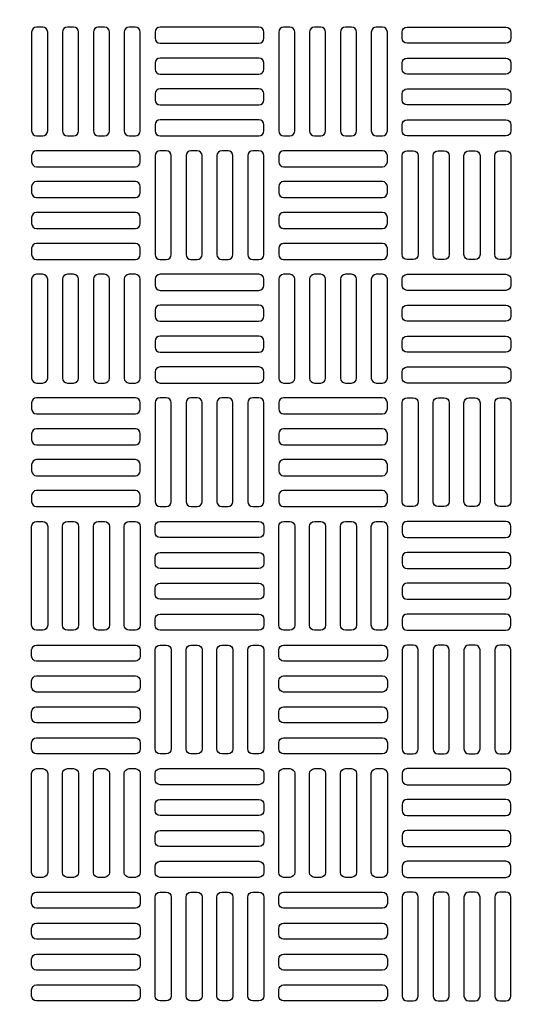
# Model space of a CAD drawing. Extents: x -169 to 2224, y 0 to 2796.
# Tile 493 of 530: x 1871 to 1879, y 1308 to 1324. Entities that reach past the tile are written whole.
import ezdxf

# ---------------------------------------------------------------- set-up
doc = ezdxf.new("R2010")
doc.units = 0
doc.header["$MEASUREMENT"] = 0
doc.linetypes.add('HIDDEN2', pattern=[0.28125, 0.1875, -0.09375])
doc.layers.get('DEFPOINTS').update_dxf_attribs({"linetype": 'CONTINUOUS'})
for name, color, linetype in [('TANK-MANHOLE-COVER-40', 2, 'CONTINUOUS'), ('TANK-MANHOLE-COVER-HATCH-40', 252, 'CONTINUOUS'), ('TANK-SLOPE', 3, 'CONTINUOUS')]:
    doc.layers.add(name, color=color, linetype=linetype)

msp = doc.modelspace()

# ---------------------------------------------------------------- linework, layer by layer
at = {"layer": 'DEFPOINTS', "color": 8, "linetype": 'HIDDEN2', "ltscale": 0.125}
msp.add_circle((1875.78648, 1317.01839), 14, dxfattribs=at)
msp.add_circle((1875.78648, 1317.01839), 14, dxfattribs=at)
at = {"layer": 'DEFPOINTS', "color": 8, "linetype": 'HIDDEN2', "ltscale": 0.5}
msp.add_circle((1875.78648, 1317.01839), 11, dxfattribs=at)
msp.add_circle((1875.78648, 1317.01839), 11, dxfattribs=at)
at = {"layer": 'TANK-MANHOLE-COVER-40', "color": 4, "linetype": 'Continuous'}
msp.add_circle((1875.78572, 1317.01839), 22.63902, dxfattribs=at)
at = {"layer": 'TANK-MANHOLE-COVER-40', "color": 1, "linetype": 'Continuous'}
msp.add_circle((1875.78572, 1317.01839), 22.44094, dxfattribs=at)
at = {"layer": 'TANK-MANHOLE-COVER-40', "color": 2, "linetype": 'Continuous'}
msp.add_circle((1875.78572, 1317.01839), 21.65354, dxfattribs=at)
at = {"layer": 'TANK-MANHOLE-COVER-HATCH-40', "linetype": 'Continuous', "flags": 128}
for points in [[(1871.15973, 1322.05776, 0.41421356), (1871.23847, 1322.1365), (1871.23847, 1323.71131, 0.41421356), (1871.15973, 1323.79005), (1871.06131, 1323.79005, 0.41421356), (1870.98257, 1323.71131), (1870.98257, 1322.1365, 0.41421356), (1871.06131, 1322.05776)], [(1871.65186, 1322.05776, 0.41421356), (1871.7306, 1322.1365), (1871.7306, 1323.71131, 0.41421356), (1871.65186, 1323.79005), (1871.55343, 1323.79005, 0.41421356), (1871.47469, 1323.71131), (1871.47469, 1322.1365, 0.41421356), (1871.55343, 1322.05776)], [(1872.14398, 1322.05776, 0.41421356), (1872.22272, 1322.1365), (1872.22272, 1323.71131, 0.41421356), (1872.14398, 1323.79005), (1872.04556, 1323.79005, 0.41421356), (1871.96682, 1323.71131), (1871.96682, 1322.1365, 0.41421356), (1872.04556, 1322.05776)], [(1872.63611, 1322.05776, 0.41421356), (1872.71485, 1322.1365), (1872.71485, 1323.71131, 0.41421356), (1872.63611, 1323.79005), (1872.53768, 1323.79005, 0.41421356), (1872.45894, 1323.71131), (1872.45894, 1322.1365, 0.41421356), (1872.53768, 1322.05776)], [(1872.95107, 1323.61288, 0.41421356), (1873.02981, 1323.53414), (1874.60461, 1323.53414, 0.41421356), (1874.68335, 1323.61288), (1874.68335, 1323.71131, 0.41421356), (1874.60461, 1323.79005), (1873.02981, 1323.79005, 0.41421356), (1872.95107, 1323.71131)], [(1875.09674, 1322.05776, 0.41421356), (1875.17548, 1322.1365), (1875.17548, 1323.71131, 0.41421356), (1875.09674, 1323.79005), (1874.99831, 1323.79005, 0.41421356), (1874.91957, 1323.71131), (1874.91957, 1322.1365, 0.41421356), (1874.99831, 1322.05776)], [(1875.58887, 1322.05776, 0.41421356), (1875.66761, 1322.1365), (1875.66761, 1323.71131, 0.41421356), (1875.58887, 1323.79005), (1875.49044, 1323.79005, 0.41421356), (1875.4117, 1323.71131), (1875.4117, 1322.1365, 0.41421356), (1875.49044, 1322.05776)], [(1876.08099, 1322.05776, 0.41421356), (1876.15973, 1322.1365), (1876.15973, 1323.71131, 0.41421356), (1876.08099, 1323.79005), (1875.98257, 1323.79005, 0.41421356), (1875.90383, 1323.71131), (1875.90383, 1322.1365, 0.41421356), (1875.98257, 1322.05776)], [(1876.57312, 1322.05776, 0.41421356), (1876.65186, 1322.1365), (1876.65186, 1323.71131, 0.41421356), (1876.57312, 1323.79005), (1876.47469, 1323.79005, 0.41421356), (1876.39595, 1323.71131), (1876.39595, 1322.1365, 0.41421356), (1876.47469, 1322.05776)], [(1878.62036, 1323.61288, -0.41421356), (1878.54162, 1323.53414), (1876.96682, 1323.53414, -0.41421356), (1876.88808, 1323.61288), (1876.88808, 1323.71131, -0.41421356), (1876.96682, 1323.79005), (1878.54162, 1323.79005, -0.41421356), (1878.62036, 1323.71131)], [(1872.95107, 1323.12075, 0.41421356), (1873.02981, 1323.04201), (1874.60461, 1323.04201, 0.41421356), (1874.68335, 1323.12075), (1874.68335, 1323.21918, 0.41421356), (1874.60461, 1323.29792), (1873.02981, 1323.29792, 0.41421356), (1872.95107, 1323.21918)], [(1878.62036, 1323.12075, -0.41421356), (1878.54162, 1323.04201), (1876.96682, 1323.04201, -0.41421356), (1876.88808, 1323.12075), (1876.88808, 1323.21918, -0.41421356), (1876.96682, 1323.29792), (1878.54162, 1323.29792, -0.41421356), (1878.62036, 1323.21918)], [(1872.95107, 1322.62863, 0.41421356), (1873.02981, 1322.54989), (1874.60461, 1322.54989, 0.41421356), (1874.68335, 1322.62863), (1874.68335, 1322.72705, 0.41421356), (1874.60461, 1322.80579), (1873.02981, 1322.80579, 0.41421356), (1872.95107, 1322.72705)], [(1878.62036, 1322.62863, -0.41421356), (1878.54162, 1322.54989), (1876.96682, 1322.54989, -0.41421356), (1876.88808, 1322.62863), (1876.88808, 1322.72705, -0.41421356), (1876.96682, 1322.80579), (1878.54162, 1322.80579, -0.41421356), (1878.62036, 1322.72705)], [(1872.95107, 1322.1365, 0.41421356), (1873.02981, 1322.05776), (1874.60461, 1322.05776, 0.41421356), (1874.68335, 1322.1365), (1874.68335, 1322.23493, 0.41421356), (1874.60461, 1322.31367), (1873.02981, 1322.31367, 0.41421356), (1872.95107, 1322.23493)], [(1878.62036, 1322.1365, -0.41421356), (1878.54162, 1322.05776), (1876.96682, 1322.05776, -0.41421356), (1876.88808, 1322.1365), (1876.88808, 1322.23493, -0.41421356), (1876.96682, 1322.31367), (1878.54162, 1322.31367, -0.41421356), (1878.62036, 1322.23493)], [(1872.71485, 1321.7428, 0.41421356), (1872.63611, 1321.82154), (1871.06131, 1321.82154, 0.41421356), (1870.98257, 1321.7428), (1870.98257, 1321.64438, 0.41421356), (1871.06131, 1321.56564), (1872.63611, 1321.56564, 0.41421356), (1872.71485, 1321.64438)], [(1873.12824, 1320.08926, 0.41421356), (1873.20698, 1320.168), (1873.20698, 1321.7428, 0.41421356), (1873.12824, 1321.82154), (1873.02981, 1321.82154, 0.41421356), (1872.95107, 1321.7428), (1872.95107, 1320.168, 0.41421356), (1873.02981, 1320.08926)], [(1873.62036, 1320.08926, 0.41421356), (1873.6991, 1320.168), (1873.6991, 1321.7428, 0.41421356), (1873.62036, 1321.82154), (1873.52194, 1321.82154, 0.41421356), (1873.4432, 1321.7428), (1873.4432, 1320.168, 0.41421356), (1873.52194, 1320.08926)], [(1874.11249, 1320.08926, 0.41421356), (1874.19123, 1320.168), (1874.19123, 1321.7428, 0.41421356), (1874.11249, 1321.82154), (1874.01406, 1321.82154, 0.41421356), (1873.93532, 1321.7428), (1873.93532, 1320.168, 0.41421356), (1874.01406, 1320.08926)], [(1874.60461, 1320.08926, 0.41421356), (1874.68335, 1320.168), (1874.68335, 1321.7428, 0.41421356), (1874.60461, 1321.82154), (1874.50619, 1321.82154, 0.41421356), (1874.42745, 1321.7428), (1874.42745, 1320.168, 0.41421356), (1874.50619, 1320.08926)], [(1876.65186, 1321.7428, 0.41421356), (1876.57312, 1321.82154), (1874.99831, 1321.82154, 0.41421356), (1874.91957, 1321.7428), (1874.91957, 1321.64438, 0.41421356), (1874.99831, 1321.56564), (1876.57312, 1321.56564, 0.41421356), (1876.65186, 1321.64438)], [(1876.96682, 1320.08926, -0.41421356), (1876.88808, 1320.168), (1876.88808, 1321.7428, -0.41421356), (1876.96682, 1321.82154), (1877.06524, 1321.82154, -0.41421356), (1877.14398, 1321.7428), (1877.14398, 1320.168, -0.41421356), (1877.06524, 1320.08926)], [(1877.45894, 1320.08926, -0.41421356), (1877.3802, 1320.168), (1877.3802, 1321.7428, -0.41421356), (1877.45894, 1321.82154), (1877.55737, 1321.82154, -0.41421356), (1877.63611, 1321.7428), (1877.63611, 1320.168, -0.41421356), (1877.55737, 1320.08926)], [(1877.95107, 1320.08926, -0.41421356), (1877.87233, 1320.168), (1877.87233, 1321.7428, -0.41421356), (1877.95107, 1321.82154), (1878.0495, 1321.82154, -0.41421356), (1878.12824, 1321.7428), (1878.12824, 1320.168, -0.41421356), (1878.0495, 1320.08926)], [(1878.4432, 1320.08926, -0.41421356), (1878.36446, 1320.168), (1878.36446, 1321.7428, -0.41421356), (1878.4432, 1321.82154), (1878.54162, 1321.82154, -0.41421356), (1878.62036, 1321.7428), (1878.62036, 1320.168, -0.41421356), (1878.54162, 1320.08926)], [(1872.71485, 1321.25068, 0.41421356), (1872.63611, 1321.32942), (1871.06131, 1321.32942, 0.41421356), (1870.98257, 1321.25068), (1870.98257, 1321.15225, 0.41421356), (1871.06131, 1321.07351), (1872.63611, 1321.07351, 0.41421356), (1872.71485, 1321.15225)], [(1876.65186, 1321.25068, 0.41421356), (1876.57312, 1321.32942), (1874.99831, 1321.32942, 0.41421356), (1874.91957, 1321.25068), (1874.91957, 1321.15225, 0.41421356), (1874.99831, 1321.07351), (1876.57312, 1321.07351, 0.41421356), (1876.65186, 1321.15225)], [(1872.71485, 1320.75855, 0.41421356), (1872.63611, 1320.83729), (1871.06131, 1320.83729, 0.41421356), (1870.98257, 1320.75855), (1870.98257, 1320.66012, 0.41421356), (1871.06131, 1320.58138), (1872.63611, 1320.58138, 0.41421356), (1872.71485, 1320.66012)], [(1876.65186, 1320.75855, 0.41421356), (1876.57312, 1320.83729), (1874.99831, 1320.83729, 0.41421356), (1874.91957, 1320.75855), (1874.91957, 1320.66012, 0.41421356), (1874.99831, 1320.58138), (1876.57312, 1320.58138, 0.41421356), (1876.65186, 1320.66012)], [(1872.71485, 1320.26642, 0.41421356), (1872.63611, 1320.34516), (1871.06131, 1320.34516, 0.41421356), (1870.98257, 1320.26642), (1870.98257, 1320.168, 0.41421356), (1871.06131, 1320.08926), (1872.63611, 1320.08926, 0.41421356), (1872.71485, 1320.168)], [(1876.65186, 1320.26642, 0.41421356), (1876.57312, 1320.34516), (1874.99831, 1320.34516, 0.41421356), (1874.91957, 1320.26642), (1874.91957, 1320.168, 0.41421356), (1874.99831, 1320.08926), (1876.57312, 1320.08926, 0.41421356), (1876.65186, 1320.168)], [(1871.15973, 1318.12075, 0.41421356), (1871.23847, 1318.19949), (1871.23847, 1319.7743, 0.41421356), (1871.15973, 1319.85304), (1871.06131, 1319.85304, 0.41421356), (1870.98257, 1319.7743), (1870.98257, 1318.19949, 0.41421356), (1871.06131, 1318.12075)], [(1871.65186, 1318.12075, 0.41421356), (1871.7306, 1318.19949), (1871.7306, 1319.7743, 0.41421356), (1871.65186, 1319.85304), (1871.55343, 1319.85304, 0.41421356), (1871.47469, 1319.7743), (1871.47469, 1318.19949, 0.41421356), (1871.55343, 1318.12075)], [(1872.14398, 1318.12075, 0.41421356), (1872.22272, 1318.19949), (1872.22272, 1319.7743, 0.41421356), (1872.14398, 1319.85304), (1872.04556, 1319.85304, 0.41421356), (1871.96682, 1319.7743), (1871.96682, 1318.19949, 0.41421356), (1872.04556, 1318.12075)], [(1872.63611, 1318.12075, 0.41421356), (1872.71485, 1318.19949), (1872.71485, 1319.7743, 0.41421356), (1872.63611, 1319.85304), (1872.53768, 1319.85304, 0.41421356), (1872.45894, 1319.7743), (1872.45894, 1318.19949, 0.41421356), (1872.53768, 1318.12075)], [(1872.95107, 1319.67587, 0.41421356), (1873.02981, 1319.59713), (1874.60461, 1319.59713, 0.41421356), (1874.68335, 1319.67587), (1874.68335, 1319.7743, 0.41421356), (1874.60461, 1319.85304), (1873.02981, 1319.85304, 0.41421356), (1872.95107, 1319.7743)], [(1875.09674, 1318.12075, 0.41421356), (1875.17548, 1318.19949), (1875.17548, 1319.7743, 0.41421356), (1875.09674, 1319.85304), (1874.99831, 1319.85304, 0.41421356), (1874.91957, 1319.7743), (1874.91957, 1318.19949, 0.41421356), (1874.99831, 1318.12075)], [(1875.58887, 1318.12075, 0.41421356), (1875.66761, 1318.19949), (1875.66761, 1319.7743, 0.41421356), (1875.58887, 1319.85304), (1875.49044, 1319.85304, 0.41421356), (1875.4117, 1319.7743), (1875.4117, 1318.19949, 0.41421356), (1875.49044, 1318.12075)], [(1876.08099, 1318.12075, 0.41421356), (1876.15973, 1318.19949), (1876.15973, 1319.7743, 0.41421356), (1876.08099, 1319.85304), (1875.98257, 1319.85304, 0.41421356), (1875.90383, 1319.7743), (1875.90383, 1318.19949, 0.41421356), (1875.98257, 1318.12075)], [(1876.57312, 1318.12075, 0.41421356), (1876.65186, 1318.19949), (1876.65186, 1319.7743, 0.41421356), (1876.57312, 1319.85304), (1876.47469, 1319.85304, 0.41421356), (1876.39595, 1319.7743), (1876.39595, 1318.19949, 0.41421356), (1876.47469, 1318.12075)], [(1878.62036, 1319.67587, -0.41421356), (1878.54162, 1319.59713), (1876.96682, 1319.59713, -0.41421356), (1876.88808, 1319.67587), (1876.88808, 1319.7743, -0.41421356), (1876.96682, 1319.85304), (1878.54162, 1319.85304, -0.41421356), (1878.62036, 1319.7743)], [(1872.95107, 1319.18375, 0.41421356), (1873.02981, 1319.10501), (1874.60461, 1319.10501, 0.41421356), (1874.68335, 1319.18375), (1874.68335, 1319.28217, 0.41421356), (1874.60461, 1319.36091), (1873.02981, 1319.36091, 0.41421356), (1872.95107, 1319.28217)], [(1878.62036, 1319.18375, -0.41421356), (1878.54162, 1319.10501), (1876.96682, 1319.10501, -0.41421356), (1876.88808, 1319.18375), (1876.88808, 1319.28217, -0.41421356), (1876.96682, 1319.36091), (1878.54162, 1319.36091, -0.41421356), (1878.62036, 1319.28217)], [(1872.95107, 1318.69162, 0.41421356), (1873.02981, 1318.61288), (1874.60461, 1318.61288, 0.41421356), (1874.68335, 1318.69162), (1874.68335, 1318.79005, 0.41421356), (1874.60461, 1318.86879), (1873.02981, 1318.86879, 0.41421356), (1872.95107, 1318.79005)], [(1878.62036, 1318.69162, -0.41421356), (1878.54162, 1318.61288), (1876.96682, 1318.61288, -0.41421356), (1876.88808, 1318.69162), (1876.88808, 1318.79005, -0.41421356), (1876.96682, 1318.86879), (1878.54162, 1318.86879, -0.41421356), (1878.62036, 1318.79005)], [(1872.95107, 1318.19949, 0.41421356), (1873.02981, 1318.12075), (1874.60461, 1318.12075, 0.41421356), (1874.68335, 1318.19949), (1874.68335, 1318.29792, 0.41421356), (1874.60461, 1318.37666), (1873.02981, 1318.37666, 0.41421356), (1872.95107, 1318.29792)], [(1878.62036, 1318.19949, -0.41421356), (1878.54162, 1318.12075), (1876.96682, 1318.12075, -0.41421356), (1876.88808, 1318.19949), (1876.88808, 1318.29792, -0.41421356), (1876.96682, 1318.37666), (1878.54162, 1318.37666, -0.41421356), (1878.62036, 1318.29792)], [(1872.71485, 1317.80579, 0.41421356), (1872.63611, 1317.88453), (1871.06131, 1317.88453, 0.41421356), (1870.98257, 1317.80579), (1870.98257, 1317.70737, 0.41421356), (1871.06131, 1317.62863), (1872.63611, 1317.62863, 0.41421356), (1872.71485, 1317.70737)], [(1873.12824, 1316.15225, 0.41421356), (1873.20698, 1316.23099), (1873.20698, 1317.80579, 0.41421356), (1873.12824, 1317.88453), (1873.02981, 1317.88453, 0.41421356), (1872.95107, 1317.80579), (1872.95107, 1316.23099, 0.41421356), (1873.02981, 1316.15225)], [(1873.62036, 1316.15225, 0.41421356), (1873.6991, 1316.23099), (1873.6991, 1317.80579, 0.41421356), (1873.62036, 1317.88453), (1873.52194, 1317.88453, 0.41421356), (1873.4432, 1317.80579), (1873.4432, 1316.23099, 0.41421356), (1873.52194, 1316.15225)], [(1874.11249, 1316.15225, 0.41421356), (1874.19123, 1316.23099), (1874.19123, 1317.80579, 0.41421356), (1874.11249, 1317.88453), (1874.01406, 1317.88453, 0.41421356), (1873.93532, 1317.80579), (1873.93532, 1316.23099, 0.41421356), (1874.01406, 1316.15225)], [(1874.60461, 1316.15225, 0.41421356), (1874.68335, 1316.23099), (1874.68335, 1317.80579, 0.41421356), (1874.60461, 1317.88453), (1874.50619, 1317.88453, 0.41421356), (1874.42745, 1317.80579), (1874.42745, 1316.23099, 0.41421356), (1874.50619, 1316.15225)], [(1876.65186, 1317.80579, 0.41421356), (1876.57312, 1317.88453), (1874.99831, 1317.88453, 0.41421356), (1874.91957, 1317.80579), (1874.91957, 1317.70737, 0.41421356), (1874.99831, 1317.62863), (1876.57312, 1317.62863, 0.41421356), (1876.65186, 1317.70737)], [(1876.96682, 1316.15225, -0.41421356), (1876.88808, 1316.23099), (1876.88808, 1317.80579, -0.41421356), (1876.96682, 1317.88453), (1877.06524, 1317.88453, -0.41421356), (1877.14398, 1317.80579), (1877.14398, 1316.23099, -0.41421356), (1877.06524, 1316.15225)], [(1877.45894, 1316.15225, -0.41421356), (1877.3802, 1316.23099), (1877.3802, 1317.80579, -0.41421356), (1877.45894, 1317.88453), (1877.55737, 1317.88453, -0.41421356), (1877.63611, 1317.80579), (1877.63611, 1316.23099, -0.41421356), (1877.55737, 1316.15225)], [(1877.95107, 1316.15225, -0.41421356), (1877.87233, 1316.23099), (1877.87233, 1317.80579, -0.41421356), (1877.95107, 1317.88453), (1878.0495, 1317.88453, -0.41421356), (1878.12824, 1317.80579), (1878.12824, 1316.23099, -0.41421356), (1878.0495, 1316.15225)], [(1878.4432, 1316.15225, -0.41421356), (1878.36446, 1316.23099), (1878.36446, 1317.80579, -0.41421356), (1878.4432, 1317.88453), (1878.54162, 1317.88453, -0.41421356), (1878.62036, 1317.80579), (1878.62036, 1316.23099, -0.41421356), (1878.54162, 1316.15225)], [(1872.71485, 1317.31367, 0.41421356), (1872.63611, 1317.39241), (1871.06131, 1317.39241, 0.41421356), (1870.98257, 1317.31367), (1870.98257, 1317.21524, 0.41421356), (1871.06131, 1317.1365), (1872.63611, 1317.1365, 0.41421356), (1872.71485, 1317.21524)], [(1876.65186, 1317.31367, 0.41421356), (1876.57312, 1317.39241), (1874.99831, 1317.39241, 0.41421356), (1874.91957, 1317.31367), (1874.91957, 1317.21524, 0.41421356), (1874.99831, 1317.1365), (1876.57312, 1317.1365, 0.41421356), (1876.65186, 1317.21524)], [(1872.71485, 1316.82154, 0.41421356), (1872.63611, 1316.90028), (1871.06131, 1316.90028, 0.41421356), (1870.98257, 1316.82154), (1870.98257, 1316.72312, 0.41421356), (1871.06131, 1316.64438), (1872.63611, 1316.64438, 0.41421356), (1872.71485, 1316.72312)], [(1876.65186, 1316.82154, 0.41421356), (1876.57312, 1316.90028), (1874.99831, 1316.90028, 0.41421356), (1874.91957, 1316.82154), (1874.91957, 1316.72312, 0.41421356), (1874.99831, 1316.64438), (1876.57312, 1316.64438, 0.41421356), (1876.65186, 1316.72312)], [(1872.71485, 1316.32942, 0.41421356), (1872.63611, 1316.40816), (1871.06131, 1316.40816, 0.41421356), (1870.98257, 1316.32942), (1870.98257, 1316.23099, 0.41421356), (1871.06131, 1316.15225), (1872.63611, 1316.15225, 0.41421356), (1872.71485, 1316.23099)], [(1876.65186, 1316.32942, 0.41421356), (1876.57312, 1316.40816), (1874.99831, 1316.40816, 0.41421356), (1874.91957, 1316.32942), (1874.91957, 1316.23099, 0.41421356), (1874.99831, 1316.15225), (1876.57312, 1316.15225, 0.41421356), (1876.65186, 1316.23099)], [(1871.15973, 1315.91603, -0.41421356), (1871.23847, 1315.83729), (1871.23847, 1314.26249, -0.41421356), (1871.15973, 1314.18375), (1871.06131, 1314.18375, -0.41421356), (1870.98257, 1314.26249), (1870.98257, 1315.83729, -0.41421356), (1871.06131, 1315.91603)], [(1871.65186, 1315.91603, -0.41421356), (1871.7306, 1315.83729), (1871.7306, 1314.26249, -0.41421356), (1871.65186, 1314.18375), (1871.55343, 1314.18375, -0.41421356), (1871.47469, 1314.26249), (1871.47469, 1315.83729, -0.41421356), (1871.55343, 1315.91603)], [(1872.14398, 1315.91603, -0.41421356), (1872.22272, 1315.83729), (1872.22272, 1314.26249, -0.41421356), (1872.14398, 1314.18375), (1872.04556, 1314.18375, -0.41421356), (1871.96682, 1314.26249), (1871.96682, 1315.83729, -0.41421356), (1872.04556, 1315.91603)], [(1872.63611, 1315.91603, -0.41421356), (1872.71485, 1315.83729), (1872.71485, 1314.26249, -0.41421356), (1872.63611, 1314.18375), (1872.53768, 1314.18375, -0.41421356), (1872.45894, 1314.26249), (1872.45894, 1315.83729, -0.41421356), (1872.53768, 1315.91603)], [(1872.95107, 1315.83729, -0.41421356), (1873.02981, 1315.91603), (1874.60461, 1315.91603, -0.41421356), (1874.68335, 1315.83729), (1874.68335, 1315.73886, -0.41421356), (1874.60461, 1315.66012), (1873.02981, 1315.66012, -0.41421356), (1872.95107, 1315.73886)], [(1875.09674, 1315.91603, -0.41421356), (1875.17548, 1315.83729), (1875.17548, 1314.26249, -0.41421356), (1875.09674, 1314.18375), (1874.99831, 1314.18375, -0.41421356), (1874.91957, 1314.26249), (1874.91957, 1315.83729, -0.41421356), (1874.99831, 1315.91603)], [(1875.58887, 1315.91603, -0.41421356), (1875.66761, 1315.83729), (1875.66761, 1314.26249, -0.41421356), (1875.58887, 1314.18375), (1875.49044, 1314.18375, -0.41421356), (1875.4117, 1314.26249), (1875.4117, 1315.83729, -0.41421356), (1875.49044, 1315.91603)], [(1876.08099, 1315.91603, -0.41421356), (1876.15973, 1315.83729), (1876.15973, 1314.26249, -0.41421356), (1876.08099, 1314.18375), (1875.98257, 1314.18375, -0.41421356), (1875.90383, 1314.26249), (1875.90383, 1315.83729, -0.41421356), (1875.98257, 1315.91603)], [(1876.57312, 1315.91603, -0.41421356), (1876.65186, 1315.83729), (1876.65186, 1314.26249, -0.41421356), (1876.57312, 1314.18375), (1876.47469, 1314.18375, -0.41421356), (1876.39595, 1314.26249), (1876.39595, 1315.83729, -0.41421356), (1876.47469, 1315.91603)], [(1878.62036, 1315.83729, 0.41421356), (1878.54162, 1315.91603), (1876.96682, 1315.91603, 0.41421356), (1876.88808, 1315.83729), (1876.88808, 1315.73886, 0.41421356), (1876.96682, 1315.66012), (1878.54162, 1315.66012, 0.41421356), (1878.62036, 1315.73886)], [(1872.95107, 1315.34516, -0.41421356), (1873.02981, 1315.4239), (1874.60461, 1315.4239, -0.41421356), (1874.68335, 1315.34516), (1874.68335, 1315.24674, -0.41421356), (1874.60461, 1315.168), (1873.02981, 1315.168, -0.41421356), (1872.95107, 1315.24674)], [(1878.62036, 1315.34516, 0.41421356), (1878.54162, 1315.4239), (1876.96682, 1315.4239, 0.41421356), (1876.88808, 1315.34516), (1876.88808, 1315.24674, 0.41421356), (1876.96682, 1315.168), (1878.54162, 1315.168, 0.41421356), (1878.62036, 1315.24674)], [(1872.95107, 1314.85304, -0.41421356), (1873.02981, 1314.93178), (1874.60461, 1314.93178, -0.41421356), (1874.68335, 1314.85304), (1874.68335, 1314.75461, -0.41421356), (1874.60461, 1314.67587), (1873.02981, 1314.67587, -0.41421356), (1872.95107, 1314.75461)], [(1878.62036, 1314.85304, 0.41421356), (1878.54162, 1314.93178), (1876.96682, 1314.93178, 0.41421356), (1876.88808, 1314.85304), (1876.88808, 1314.75461, 0.41421356), (1876.96682, 1314.67587), (1878.54162, 1314.67587, 0.41421356), (1878.62036, 1314.75461)], [(1872.95107, 1314.36091, -0.41421356), (1873.02981, 1314.43965), (1874.60461, 1314.43965, -0.41421356), (1874.68335, 1314.36091), (1874.68335, 1314.26249, -0.41421356), (1874.60461, 1314.18375), (1873.02981, 1314.18375, -0.41421356), (1872.95107, 1314.26249)], [(1878.62036, 1314.36091, 0.41421356), (1878.54162, 1314.43965), (1876.96682, 1314.43965, 0.41421356), (1876.88808, 1314.36091), (1876.88808, 1314.26249, 0.41421356), (1876.96682, 1314.18375), (1878.54162, 1314.18375, 0.41421356), (1878.62036, 1314.26249)], [(1872.71485, 1313.77036, -0.41421356), (1872.63611, 1313.69162), (1871.06131, 1313.69162, -0.41421356), (1870.98257, 1313.77036), (1870.98257, 1313.86879, -0.41421356), (1871.06131, 1313.94753), (1872.63611, 1313.94753, -0.41421356), (1872.71485, 1313.86879)], [(1873.12824, 1313.94753, -0.41421356), (1873.20698, 1313.86879), (1873.20698, 1312.29398, -0.41421356), (1873.12824, 1312.21524), (1873.02981, 1312.21524, -0.41421356), (1872.95107, 1312.29398), (1872.95107, 1313.86879, -0.41421356), (1873.02981, 1313.94753)], [(1873.62036, 1313.94753, -0.41421356), (1873.6991, 1313.86879), (1873.6991, 1312.29398, -0.41421356), (1873.62036, 1312.21524), (1873.52194, 1312.21524, -0.41421356), (1873.4432, 1312.29398), (1873.4432, 1313.86879, -0.41421356), (1873.52194, 1313.94753)], [(1874.11249, 1313.94753, -0.41421356), (1874.19123, 1313.86879), (1874.19123, 1312.29398, -0.41421356), (1874.11249, 1312.21524), (1874.01406, 1312.21524, -0.41421356), (1873.93532, 1312.29398), (1873.93532, 1313.86879, -0.41421356), (1874.01406, 1313.94753)], [(1874.60461, 1313.94753, -0.41421356), (1874.68335, 1313.86879), (1874.68335, 1312.29398, -0.41421356), (1874.60461, 1312.21524), (1874.50619, 1312.21524, -0.41421356), (1874.42745, 1312.29398), (1874.42745, 1313.86879, -0.41421356), (1874.50619, 1313.94753)], [(1876.65186, 1313.77036, -0.41421356), (1876.57312, 1313.69162), (1874.99831, 1313.69162, -0.41421356), (1874.91957, 1313.77036), (1874.91957, 1313.86879, -0.41421356), (1874.99831, 1313.94753), (1876.57312, 1313.94753, -0.41421356), (1876.65186, 1313.86879)], [(1876.96682, 1313.94753, 0.41421356), (1876.88808, 1313.86879), (1876.88808, 1312.29398, 0.41421356), (1876.96682, 1312.21524), (1877.06524, 1312.21524, 0.41421356), (1877.14398, 1312.29398), (1877.14398, 1313.86879, 0.41421356), (1877.06524, 1313.94753)], [(1877.45894, 1313.94753, 0.41421356), (1877.3802, 1313.86879), (1877.3802, 1312.29398, 0.41421356), (1877.45894, 1312.21524), (1877.55737, 1312.21524, 0.41421356), (1877.63611, 1312.29398), (1877.63611, 1313.86879, 0.41421356), (1877.55737, 1313.94753)], [(1877.95107, 1313.94753, 0.41421356), (1877.87233, 1313.86879), (1877.87233, 1312.29398, 0.41421356), (1877.95107, 1312.21524), (1878.0495, 1312.21524, 0.41421356), (1878.12824, 1312.29398), (1878.12824, 1313.86879, 0.41421356), (1878.0495, 1313.94753)], [(1878.4432, 1313.94753, 0.41421356), (1878.36446, 1313.86879), (1878.36446, 1312.29398, 0.41421356), (1878.4432, 1312.21524), (1878.54162, 1312.21524, 0.41421356), (1878.62036, 1312.29398), (1878.62036, 1313.86879, 0.41421356), (1878.54162, 1313.94753)], [(1872.71485, 1313.27823, -0.41421356), (1872.63611, 1313.19949), (1871.06131, 1313.19949, -0.41421356), (1870.98257, 1313.27823), (1870.98257, 1313.37666, -0.41421356), (1871.06131, 1313.4554), (1872.63611, 1313.4554, -0.41421356), (1872.71485, 1313.37666)], [(1876.65186, 1313.27823, -0.41421356), (1876.57312, 1313.19949), (1874.99831, 1313.19949, -0.41421356), (1874.91957, 1313.27823), (1874.91957, 1313.37666, -0.41421356), (1874.99831, 1313.4554), (1876.57312, 1313.4554, -0.41421356), (1876.65186, 1313.37666)], [(1872.71485, 1312.78611, -0.41421356), (1872.63611, 1312.70737), (1871.06131, 1312.70737, -0.41421356), (1870.98257, 1312.78611), (1870.98257, 1312.88453, -0.41421356), (1871.06131, 1312.96327), (1872.63611, 1312.96327, -0.41421356), (1872.71485, 1312.88453)], [(1876.65186, 1312.78611, -0.41421356), (1876.57312, 1312.70737), (1874.99831, 1312.70737, -0.41421356), (1874.91957, 1312.78611), (1874.91957, 1312.88453, -0.41421356), (1874.99831, 1312.96327), (1876.57312, 1312.96327, -0.41421356), (1876.65186, 1312.88453)], [(1872.71485, 1312.29398, -0.41421356), (1872.63611, 1312.21524), (1871.06131, 1312.21524, -0.41421356), (1870.98257, 1312.29398), (1870.98257, 1312.39241, -0.41421356), (1871.06131, 1312.47115), (1872.63611, 1312.47115, -0.41421356), (1872.71485, 1312.39241)], [(1876.65186, 1312.29398, -0.41421356), (1876.57312, 1312.21524), (1874.99831, 1312.21524, -0.41421356), (1874.91957, 1312.29398), (1874.91957, 1312.39241, -0.41421356), (1874.99831, 1312.47115), (1876.57312, 1312.47115, -0.41421356), (1876.65186, 1312.39241)], [(1871.15973, 1311.97902, -0.41421356), (1871.23847, 1311.90028), (1871.23847, 1310.32548, -0.41421356), (1871.15973, 1310.24674), (1871.06131, 1310.24674, -0.41421356), (1870.98257, 1310.32548), (1870.98257, 1311.90028, -0.41421356), (1871.06131, 1311.97902)], [(1871.65186, 1311.97902, -0.41421356), (1871.7306, 1311.90028), (1871.7306, 1310.32548, -0.41421356), (1871.65186, 1310.24674), (1871.55343, 1310.24674, -0.41421356), (1871.47469, 1310.32548), (1871.47469, 1311.90028, -0.41421356), (1871.55343, 1311.97902)], [(1872.14398, 1311.97902, -0.41421356), (1872.22272, 1311.90028), (1872.22272, 1310.32548, -0.41421356), (1872.14398, 1310.24674), (1872.04556, 1310.24674, -0.41421356), (1871.96682, 1310.32548), (1871.96682, 1311.90028, -0.41421356), (1872.04556, 1311.97902)], [(1872.63611, 1311.97902, -0.41421356), (1872.71485, 1311.90028), (1872.71485, 1310.32548, -0.41421356), (1872.63611, 1310.24674), (1872.53768, 1310.24674, -0.41421356), (1872.45894, 1310.32548), (1872.45894, 1311.90028, -0.41421356), (1872.53768, 1311.97902)], [(1872.95107, 1311.90028, -0.41421356), (1873.02981, 1311.97902), (1874.60461, 1311.97902, -0.41421356), (1874.68335, 1311.90028), (1874.68335, 1311.80186, -0.41421356), (1874.60461, 1311.72312), (1873.02981, 1311.72312, -0.41421356), (1872.95107, 1311.80186)], [(1875.09674, 1311.97902, -0.41421356), (1875.17548, 1311.90028), (1875.17548, 1310.32548, -0.41421356), (1875.09674, 1310.24674), (1874.99831, 1310.24674, -0.41421356), (1874.91957, 1310.32548), (1874.91957, 1311.90028, -0.41421356), (1874.99831, 1311.97902)], [(1875.58887, 1311.97902, -0.41421356), (1875.66761, 1311.90028), (1875.66761, 1310.32548, -0.41421356), (1875.58887, 1310.24674), (1875.49044, 1310.24674, -0.41421356), (1875.4117, 1310.32548), (1875.4117, 1311.90028, -0.41421356), (1875.49044, 1311.97902)], [(1876.08099, 1311.97902, -0.41421356), (1876.15973, 1311.90028), (1876.15973, 1310.32548, -0.41421356), (1876.08099, 1310.24674), (1875.98257, 1310.24674, -0.41421356), (1875.90383, 1310.32548), (1875.90383, 1311.90028, -0.41421356), (1875.98257, 1311.97902)], [(1876.57312, 1311.97902, -0.41421356), (1876.65186, 1311.90028), (1876.65186, 1310.32548, -0.41421356), (1876.57312, 1310.24674), (1876.47469, 1310.24674, -0.41421356), (1876.39595, 1310.32548), (1876.39595, 1311.90028, -0.41421356), (1876.47469, 1311.97902)], [(1878.62036, 1311.90028, 0.41421356), (1878.54162, 1311.97902), (1876.96682, 1311.97902, 0.41421356), (1876.88808, 1311.90028), (1876.88808, 1311.80186, 0.41421356), (1876.96682, 1311.72312), (1878.54162, 1311.72312, 0.41421356), (1878.62036, 1311.80186)], [(1872.95107, 1311.40816, -0.41421356), (1873.02981, 1311.4869), (1874.60461, 1311.4869, -0.41421356), (1874.68335, 1311.40816), (1874.68335, 1311.30973, -0.41421356), (1874.60461, 1311.23099), (1873.02981, 1311.23099, -0.41421356), (1872.95107, 1311.30973)], [(1878.62036, 1311.40816, 0.41421356), (1878.54162, 1311.4869), (1876.96682, 1311.4869, 0.41421356), (1876.88808, 1311.40816), (1876.88808, 1311.30973, 0.41421356), (1876.96682, 1311.23099), (1878.54162, 1311.23099, 0.41421356), (1878.62036, 1311.30973)], [(1872.95107, 1310.91603, -0.41421356), (1873.02981, 1310.99477), (1874.60461, 1310.99477, -0.41421356), (1874.68335, 1310.91603), (1874.68335, 1310.8176, -0.41421356), (1874.60461, 1310.73886), (1873.02981, 1310.73886, -0.41421356), (1872.95107, 1310.8176)], [(1878.62036, 1310.91603, 0.41421356), (1878.54162, 1310.99477), (1876.96682, 1310.99477, 0.41421356), (1876.88808, 1310.91603), (1876.88808, 1310.8176, 0.41421356), (1876.96682, 1310.73886), (1878.54162, 1310.73886, 0.41421356), (1878.62036, 1310.8176)], [(1872.95107, 1310.4239, -0.41421356), (1873.02981, 1310.50264), (1874.60461, 1310.50264, -0.41421356), (1874.68335, 1310.4239), (1874.68335, 1310.32548, -0.41421356), (1874.60461, 1310.24674), (1873.02981, 1310.24674, -0.41421356), (1872.95107, 1310.32548)], [(1878.62036, 1310.4239, 0.41421356), (1878.54162, 1310.50264), (1876.96682, 1310.50264, 0.41421356), (1876.88808, 1310.4239), (1876.88808, 1310.32548, 0.41421356), (1876.96682, 1310.24674), (1878.54162, 1310.24674, 0.41421356), (1878.62036, 1310.32548)], [(1872.71485, 1309.83335, -0.41421356), (1872.63611, 1309.75461), (1871.06131, 1309.75461, -0.41421356), (1870.98257, 1309.83335), (1870.98257, 1309.93178, -0.41421356), (1871.06131, 1310.01052), (1872.63611, 1310.01052, -0.41421356), (1872.71485, 1309.93178)], [(1873.12824, 1310.01052, -0.41421356), (1873.20698, 1309.93178), (1873.20698, 1308.35697, -0.41421356), (1873.12824, 1308.27823), (1873.02981, 1308.27823, -0.41421356), (1872.95107, 1308.35697), (1872.95107, 1309.93178, -0.41421356), (1873.02981, 1310.01052)], [(1873.62036, 1310.01052, -0.41421356), (1873.6991, 1309.93178), (1873.6991, 1308.35697, -0.41421356), (1873.62036, 1308.27823), (1873.52194, 1308.27823, -0.41421356), (1873.4432, 1308.35697), (1873.4432, 1309.93178, -0.41421356), (1873.52194, 1310.01052)], [(1874.11249, 1310.01052, -0.41421356), (1874.19123, 1309.93178), (1874.19123, 1308.35697, -0.41421356), (1874.11249, 1308.27823), (1874.01406, 1308.27823, -0.41421356), (1873.93532, 1308.35697), (1873.93532, 1309.93178, -0.41421356), (1874.01406, 1310.01052)], [(1874.60461, 1310.01052, -0.41421356), (1874.68335, 1309.93178), (1874.68335, 1308.35697, -0.41421356), (1874.60461, 1308.27823), (1874.50619, 1308.27823, -0.41421356), (1874.42745, 1308.35697), (1874.42745, 1309.93178, -0.41421356), (1874.50619, 1310.01052)], [(1876.65186, 1309.83335, -0.41421356), (1876.57312, 1309.75461), (1874.99831, 1309.75461, -0.41421356), (1874.91957, 1309.83335), (1874.91957, 1309.93178, -0.41421356), (1874.99831, 1310.01052), (1876.57312, 1310.01052, -0.41421356), (1876.65186, 1309.93178)], [(1876.96682, 1310.01052, 0.41421356), (1876.88808, 1309.93178), (1876.88808, 1308.35697, 0.41421356), (1876.96682, 1308.27823), (1877.06524, 1308.27823, 0.41421356), (1877.14398, 1308.35697), (1877.14398, 1309.93178, 0.41421356), (1877.06524, 1310.01052)], [(1877.45894, 1310.01052, 0.41421356), (1877.3802, 1309.93178), (1877.3802, 1308.35697, 0.41421356), (1877.45894, 1308.27823), (1877.55737, 1308.27823, 0.41421356), (1877.63611, 1308.35697), (1877.63611, 1309.93178, 0.41421356), (1877.55737, 1310.01052)], [(1877.95107, 1310.01052, 0.41421356), (1877.87233, 1309.93178), (1877.87233, 1308.35697, 0.41421356), (1877.95107, 1308.27823), (1878.0495, 1308.27823, 0.41421356), (1878.12824, 1308.35697), (1878.12824, 1309.93178, 0.41421356), (1878.0495, 1310.01052)], [(1878.4432, 1310.01052, 0.41421356), (1878.36446, 1309.93178), (1878.36446, 1308.35697, 0.41421356), (1878.4432, 1308.27823), (1878.54162, 1308.27823, 0.41421356), (1878.62036, 1308.35697), (1878.62036, 1309.93178, 0.41421356), (1878.54162, 1310.01052)], [(1872.71485, 1309.34123, -0.41421356), (1872.63611, 1309.26249), (1871.06131, 1309.26249, -0.41421356), (1870.98257, 1309.34123), (1870.98257, 1309.43965, -0.41421356), (1871.06131, 1309.51839), (1872.63611, 1309.51839, -0.41421356), (1872.71485, 1309.43965)], [(1876.65186, 1309.34123, -0.41421356), (1876.57312, 1309.26249), (1874.99831, 1309.26249, -0.41421356), (1874.91957, 1309.34123), (1874.91957, 1309.43965, -0.41421356), (1874.99831, 1309.51839), (1876.57312, 1309.51839, -0.41421356), (1876.65186, 1309.43965)], [(1872.71485, 1308.8491, -0.41421356), (1872.63611, 1308.77036), (1871.06131, 1308.77036, -0.41421356), (1870.98257, 1308.8491), (1870.98257, 1308.94753, -0.41421356), (1871.06131, 1309.02627), (1872.63611, 1309.02627, -0.41421356), (1872.71485, 1308.94753)], [(1876.65186, 1308.8491, -0.41421356), (1876.57312, 1308.77036), (1874.99831, 1308.77036, -0.41421356), (1874.91957, 1308.8491), (1874.91957, 1308.94753, -0.41421356), (1874.99831, 1309.02627), (1876.57312, 1309.02627, -0.41421356), (1876.65186, 1308.94753)], [(1872.71485, 1308.35697, -0.41421356), (1872.63611, 1308.27823), (1871.06131, 1308.27823, -0.41421356), (1870.98257, 1308.35697), (1870.98257, 1308.4554, -0.41421356), (1871.06131, 1308.53414), (1872.63611, 1308.53414, -0.41421356), (1872.71485, 1308.4554)], [(1876.65186, 1308.35697, -0.41421356), (1876.57312, 1308.27823), (1874.99831, 1308.27823, -0.41421356), (1874.91957, 1308.35697), (1874.91957, 1308.4554, -0.41421356), (1874.99831, 1308.53414), (1876.57312, 1308.53414, -0.41421356), (1876.65186, 1308.4554)]]:
    msp.add_lwpolyline(points, format="xyb", close=True, dxfattribs=at)
at = {"layer": 'TANK-SLOPE'}
msp.add_circle((1875.78572, 1317.01839), 34.63902, dxfattribs=at)

doc.saveas('drawing.dxf')
